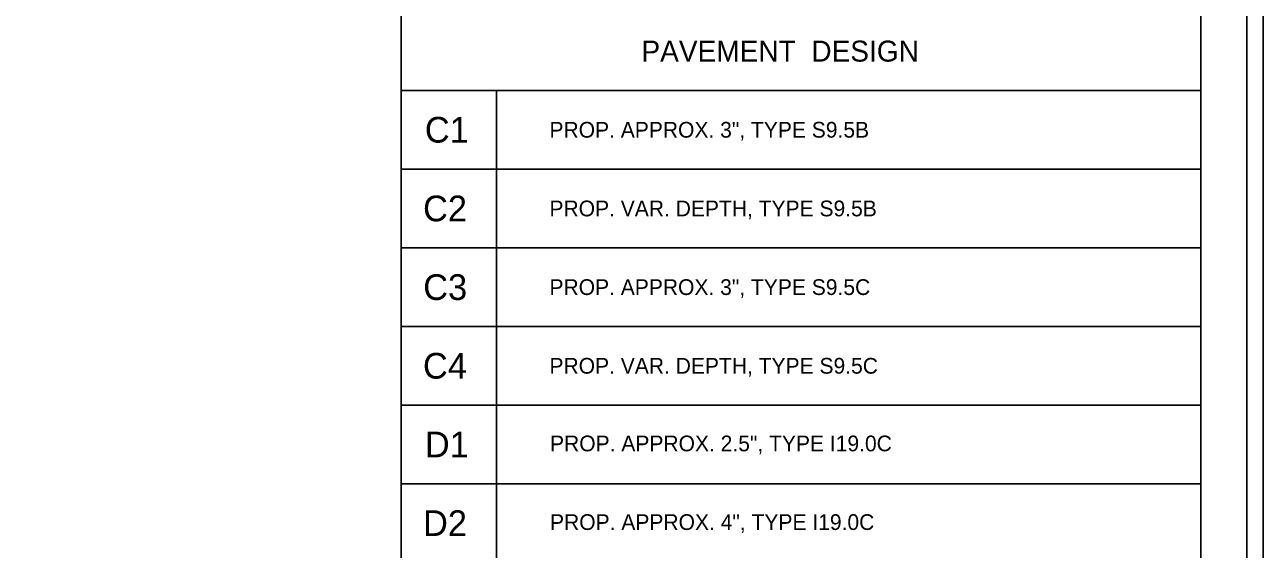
# Model space of a CAD drawing. Extents: x 2320980 to 2456309, y 595047 to 606177.
# Drawn here: x 2455978.2 to 2456045.5, y 597111.2 to 597139.7 of the extents above; entities that cross this region are included whole.
import ezdxf

# ---------------------------------------------------------------- set-up
doc = ezdxf.new("R2010")
doc.units = 0
for name, color, linetype in [('Prop Dimension', 7, 'Continuous'), ('Prop Pavement Schedule Description CELL', 7, 'Continuous'), ('Sheet Plan CELL', 7, 'Continuous'), ('Sheet Plot Border Inside CELL', 7, 'Continuous'), ('Sheet Plot Border Outside CELL', 7, 'Continuous')]:
    doc.layers.add(name, color=color, linetype=linetype)

msp = doc.modelspace()

# ---------------------------------------------------------------- linework, layer by layer
at = {"layer": 'Prop Dimension'}
msp.add_line((2456003.83, 597136.09), (2456003.83, 597042.591), dxfattribs=at)
for points in [[(2455998.637, 597140.366), (2456042.107, 597140.366), (2456042.107, 597136.09), (2455998.637, 597136.09)], [(2455998.637, 597136.09), (2456042.106, 597136.09), (2456042.106, 597131.814), (2455998.637, 597131.814)], [(2455998.637, 597131.814), (2456042.106, 597131.814), (2456042.106, 597127.538), (2455998.637, 597127.538)], [(2455998.637, 597127.538), (2456042.106, 597127.538), (2456042.106, 597123.262), (2455998.637, 597123.262)], [(2455998.637, 597123.262), (2456042.106, 597123.262), (2456042.106, 597118.986), (2455998.637, 597118.986)], [(2455998.637, 597118.986), (2456042.106, 597118.986), (2456042.106, 597114.71), (2455998.637, 597114.71)], [(2455998.637, 597114.71), (2456042.106, 597114.71), (2456042.106, 597110.433), (2455998.637, 597110.433)]]:
    msp.add_lwpolyline(points, close=True, dxfattribs=at)
at = {"layer": 'Sheet Plan CELL'}
for points in [[(2455742.104, 596965.076), (2455742.099, 597175.071), (2456002.097, 597175.079), (2456002.099, 597145.066), (2456042.107, 597145.064), (2456042.107, 596965.076)], [(2456042.112, 597175.076), (2455742.104, 597175.076), (2455742.104, 596965.076), (2456042.107, 596965.076)]]:
    msp.add_lwpolyline(points, close=True, dxfattribs=at)
at = {"layer": 'Sheet Plot Border Inside CELL'}
msp.add_lwpolyline([(2455711.407, 596964.574), (2456044.604, 596964.576), (2456044.607, 597175.574), (2455711.407, 597175.574)], close=True, dxfattribs=at)
at = {"layer": 'Sheet Plot Border Outside CELL'}
msp.add_lwpolyline([(2455708.807, 596960.574), (2456045.507, 596960.574), (2456045.507, 597179.574), (2455708.807, 597179.574)], close=True, dxfattribs=at)

# ---------------------------------------------------------------- texts
at = {"layer": 'Prop Pavement Schedule Description CELL'}
for s, height, p in [('PAVEMENT  DESIGN', 1.14031, (2456011.704, 597137.658)), ('C1', 1.3969, (2455999.929, 597133.254)), ('PROP. APPROX. 3", TYPE S9.5B', 0.85523, (2456006.703, 597133.525)), ('C2', 1.3969, (2455999.831, 597128.978)), ('PROP. VAR. DEPTH, TYPE S9.5B', 0.85523, (2456006.703, 597129.248)), ('C3', 1.3969, (2455999.839, 597124.701)), ('PROP. APPROX. 3", TYPE S9.5C', 0.85523, (2456006.703, 597124.972)), ('C4', 1.3969, (2455999.826, 597120.425)), ('PROP. VAR. DEPTH, TYPE S9.5C', 0.85523, (2456006.703, 597120.696)), ('D1', 1.3969, (2455999.929, 597116.149)), ('PROP. APPROX. 2.5", TYPE I19.0C', 0.85523, (2456006.733, 597116.476)), ('D2', 1.3969, (2455999.831, 597111.873)), ('PROP. APPROX. 4", TYPE I19.0C', 0.85523, (2456006.733, 597112.2))]:
    msp.add_text(s, height=height, dxfattribs=at).set_placement(p)

doc.saveas('drawing.dxf')
